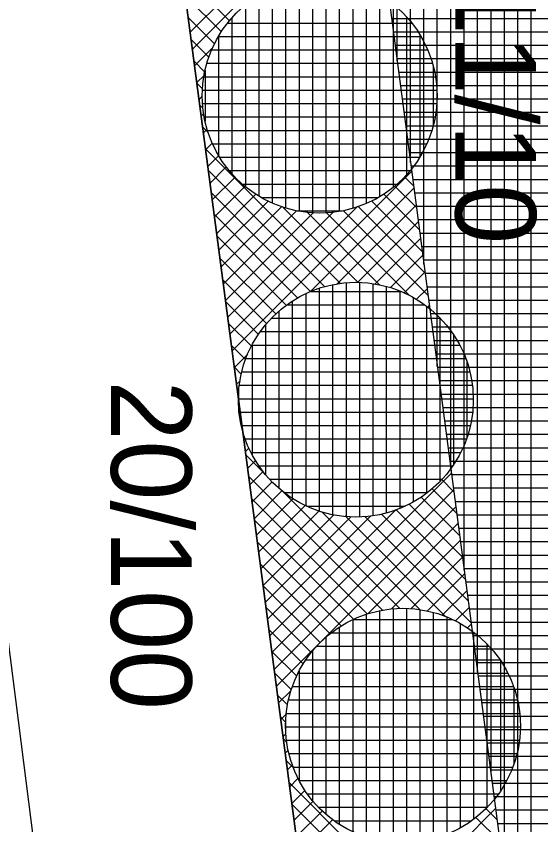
# Model space of a CAD drawing. Extents: x -565346 to -564154, y -1097386 to -1095620.
# Drawn here: x -564329.6 to -564321.79, y -1096024.13 to -1096012.08 of the extents above; entities that cross this region are included whole.
import ezdxf

# ---------------------------------------------------------------- set-up
doc = ezdxf.new("R2010")
doc.units = 0
for name, color, linetype in [('Vrstva 1', 7, 'Continuous'), ('Vrstva 40', 7, 'Continuous'), ('Vrstva 41', 7, 'Continuous'), ('Vrstva 42', 7, 'Continuous'), ('Vrstva 43', 7, 'Continuous'), ('Vrstva 44', 7, 'Continuous')]:
    doc.layers.add(name, color=color, linetype=linetype)

msp = doc.modelspace()

# ---------------------------------------------------------------- linework, layer by layer
at = {"layer": 'Vrstva 1'}
for p, q in [((-564325.85, -1096051.81), (-564332.32, -1096000.98)), ((-564327.79, -1096006.41), (-564321.97, -1096050.57))]:
    msp.add_line(p, q, dxfattribs=at)
at = {"layer": 'Vrstva 41'}
msp.add_lwpolyline([(-564213.14, -1096212.119), (-564215.677, -1096213.942), (-564248.76, -1096171.14), (-564286.49, -1096118.78), (-564303.06, -1096086.2), (-564321.97, -1096050.57), (-564327.79, -1096006.41), (-564332.63, -1095955.35), (-564334.17, -1095918.36), (-564331.082, -1095918.814), (-564329.607, -1095955.228), (-564324.705, -1096006.855), (-564319.072, -1096049.639), (-564283.916, -1096117.222), (-564246.344, -1096169.361)], close=True, dxfattribs=at)
at = {"layer": 'Vrstva 42'}
for p, q in [((-564324.305, -1096009.894), (-564326.979, -1096012.567)), ((-564325.061, -1096010.367), (-564327.011, -1096012.317)), ((-564327.126, -1096011.447), (-564326.427, -1096012.146)), ((-564327.083, -1096011.773), (-564326.548, -1096012.308)), ((-564327.04, -1096012.098), (-564326.651, -1096012.488)), ((-564326.997, -1096012.424), (-564326.734, -1096012.687)), ((-564326.685, -1096012.556), (-564326.946, -1096012.817)), ((-564326.954, -1096012.75), (-564326.797, -1096012.907)), ((-564326.805, -1096012.96), (-564326.913, -1096013.067)), ((-564326.911, -1096013.076), (-564326.828, -1096013.159)), ((-564326.834, -1096013.271), (-564326.88, -1096013.317)), ((-564326.869, -1096013.402), (-564326.824, -1096013.446)), ((-564326.811, -1096013.531), (-564326.847, -1096013.567)), ((-564326.826, -1096013.727), (-564326.748, -1096013.805)), ((-564326.76, -1096013.762), (-564326.814, -1096013.817)), ((-564326.685, -1096013.971), (-564326.781, -1096014.067)), ((-564326.783, -1096014.053), (-564324.774, -1096016.061)), ((-564326.588, -1096014.157), (-564326.748, -1096014.317)), ((-564326.474, -1096014.325), (-564326.715, -1096014.566)), ((-564326.74, -1096014.379), (-564325.009, -1096016.109)), ((-564326.342, -1096014.477), (-564326.682, -1096014.816)), ((-564323.713, -1096014.392), (-564326.386, -1096017.066)), ((-564323.82, -1096014.471), (-564323.685, -1096014.606)), ((-564326.697, -1096014.705), (-564325.22, -1096016.181)), ((-564326.195, -1096014.613), (-564326.649, -1096015.066)), ((-564323.68, -1096014.642), (-564325.218, -1096016.18)), ((-564323.966, -1096014.607), (-564323.642, -1096014.931)), ((-564326.032, -1096014.732), (-564326.616, -1096015.316)), ((-564325.852, -1096014.835), (-564326.583, -1096015.566)), ((-564324.308, -1096014.831), (-564323.556, -1096015.583)), ((-564324.128, -1096014.728), (-564323.599, -1096015.257)), ((-564325.652, -1096014.918), (-564326.55, -1096015.816)), ((-564324.524, -1096014.921), (-564326.419, -1096016.816)), ((-564325.625, -1096014.928), (-564324.507, -1096016.046)), ((-564323.647, -1096014.892), (-564324.823, -1096016.069)), ((-564324.507, -1096014.914), (-564323.513, -1096015.909)), ((-564326.654, -1096015.03), (-564325.411, -1096016.274)), ((-564325.429, -1096014.978), (-564326.517, -1096016.066)), ((-564325.173, -1096015.005), (-564326.484, -1096016.316)), ((-564324.888, -1096015.002), (-564326.452, -1096016.566)), ((-564325.276, -1096014.994), (-564324.19, -1096016.081)), ((-564324.979, -1096015.008), (-564323.751, -1096016.236)), ((-564324.727, -1096014.977), (-564323.47, -1096016.234)), ((-564323.614, -1096015.142), (-564324.517, -1096016.045)), ((-564326.611, -1096015.356), (-564325.582, -1096016.385)), ((-564323.581, -1096015.392), (-564324.259, -1096016.07)), ((-564326.568, -1096015.682), (-564325.735, -1096016.514)), ((-564323.548, -1096015.642), (-564324.029, -1096016.123)), ((-564323.515, -1096015.892), (-564323.823, -1096016.2)), ((-564326.525, -1096016.008), (-564325.874, -1096016.659)), ((-564323.482, -1096016.142), (-564323.638, -1096016.298)), ((-564326.482, -1096016.334), (-564325.996, -1096016.82)), ((-564323.449, -1096016.392), (-564323.471, -1096016.414)), ((-564326.439, -1096016.659), (-564326.1, -1096016.998)), ((-564326.396, -1096016.985), (-564326.186, -1096017.195)), ((-564326.158, -1096017.12), (-564326.353, -1096017.315)), ((-564326.353, -1096017.311), (-564326.251, -1096017.413)), ((-564326.269, -1096017.515), (-564326.32, -1096017.565)), ((-564326.31, -1096017.637), (-564326.287, -1096017.66)), ((-564326.225, -1096018.288), (-564326.219, -1096018.293)), ((-564326.215, -1096018.309), (-564326.221, -1096018.315)), ((-564326.138, -1096018.515), (-564326.188, -1096018.565)), ((-564326.182, -1096018.614), (-564325.904, -1096018.892)), ((-564326.04, -1096018.7), (-564326.155, -1096018.815)), ((-564326.139, -1096018.94), (-564324.146, -1096020.932)), ((-564325.924, -1096018.867), (-564326.122, -1096019.065)), ((-564323.12, -1096018.891), (-564325.793, -1096021.564)), ((-564323.135, -1096018.832), (-564323.127, -1096018.84)), ((-564325.792, -1096019.017), (-564326.089, -1096019.315)), ((-564323.264, -1096018.985), (-564323.084, -1096019.166)), ((-564325.644, -1096019.152), (-564326.056, -1096019.565)), ((-564323.087, -1096019.141), (-564325.76, -1096021.814)), ((-564325.642, -1096019.154), (-564323.889, -1096020.906)), ((-564323.409, -1096019.124), (-564323.041, -1096019.492)), ((-564326.096, -1096019.266), (-564324.374, -1096020.987)), ((-564325.48, -1096019.271), (-564326.023, -1096019.815)), ((-564323.57, -1096019.246), (-564322.998, -1096019.817)), ((-564325.298, -1096019.372), (-564325.99, -1096020.064)), ((-564323.054, -1096019.391), (-564325.727, -1096022.064)), ((-564323.748, -1096019.35), (-564322.955, -1096020.143)), ((-564325.097, -1096019.454), (-564325.957, -1096020.314)), ((-564324.87, -1096019.51), (-564325.925, -1096020.564)), ((-564324.614, -1096019.537), (-564325.892, -1096020.814)), ((-564324.323, -1096019.528), (-564325.859, -1096021.064)), ((-564323.949, -1096019.438), (-564325.826, -1096021.314)), ((-564325.043, -1096019.469), (-564323.587, -1096020.925)), ((-564324.702, -1096019.527), (-564323.201, -1096021.029)), ((-564324.41, -1096019.537), (-564322.827, -1096021.12)), ((-564324.163, -1096019.501), (-564322.87, -1096020.794)), ((-564323.945, -1096019.436), (-564322.913, -1096020.469)), ((-564326.053, -1096019.591), (-564324.578, -1096021.066)), ((-564323.022, -1096019.641), (-564324.365, -1096020.985)), ((-564322.989, -1096019.891), (-564324.011, -1096020.913)), ((-564326.01, -1096019.917), (-564324.761, -1096021.166)), ((-564322.956, -1096020.141), (-564323.725, -1096020.91)), ((-564325.967, -1096020.243), (-564324.927, -1096021.282)), ((-564322.923, -1096020.391), (-564323.475, -1096020.943)), ((-564325.924, -1096020.569), (-564325.077, -1096021.416)), ((-564322.89, -1096020.641), (-564323.257, -1096021.008)), ((-564325.881, -1096020.894), (-564325.211, -1096021.565)), ((-564322.857, -1096020.891), (-564323.059, -1096021.092)), ((-564325.838, -1096021.22), (-564325.328, -1096021.73)), ((-564322.824, -1096021.141), (-564322.879, -1096021.196)), ((-564325.795, -1096021.546), (-564325.428, -1096021.913)), ((-564325.752, -1096021.872), (-564325.509, -1096022.115)), ((-564325.513, -1096022.133), (-564325.694, -1096022.314)), ((-564325.709, -1096022.198), (-564325.564, -1096022.343)), ((-564325.666, -1096022.523), (-564325.591, -1096022.599)), ((-564325.585, -1096022.487), (-564325.661, -1096022.563)), ((-564325.588, -1096022.773), (-564325.628, -1096022.813)), ((-564325.623, -1096022.849), (-564325.575, -1096022.898)), ((-564325.555, -1096023.023), (-564325.595, -1096023.063)), ((-564325.581, -1096023.175), (-564325.476, -1096023.279)), ((-564325.49, -1096023.241), (-564325.562, -1096023.313)), ((-564325.538, -1096023.501), (-564323.6, -1096025.438)), ((-564325.406, -1096023.439), (-564325.529, -1096023.563)), ((-564325.302, -1096023.619), (-564325.496, -1096023.813)), ((-564325.495, -1096023.826), (-564323.83, -1096025.491)), ((-564325.181, -1096023.78), (-564325.463, -1096024.063)), ((-564325.043, -1096023.926), (-564325.431, -1096024.313)), ((-564322.462, -1096023.89), (-564324.259, -1096025.687)), ((-564322.606, -1096023.887), (-564322.441, -1096024.052)), ((-564324.891, -1096024.056), (-564325.398, -1096024.563)), ((-564322.755, -1096024.021), (-564322.398, -1096024.377))]:
    msp.add_line(p, q, dxfattribs=at)
at = {"layer": 'Vrstva 43'}
for p, q in [((-564323.93, -1096012.741), (-564323.93, -1095861.287)), ((-564323.73, -1096014.26), (-564323.73, -1095862.335)), ((-564323.53, -1096015.779), (-564323.53, -1095863.383)), ((-564323.33, -1096017.298), (-564323.33, -1095864.432)), ((-564323.13, -1096018.818), (-564323.13, -1095865.48)), ((-564322.93, -1096020.337), (-564322.93, -1095866.529)), ((-564322.73, -1096021.856), (-564322.73, -1095953.855)), ((-564322.53, -1096023.375), (-564322.53, -1095955.095)), ((-564322.33, -1096024.894), (-564322.33, -1095956.334)), ((-564322.13, -1096026.413), (-564322.13, -1095957.573)), ((-564321.93, -1096027.932), (-564321.93, -1095958.813)), ((-564324.013, -1096012.11), (-564316.952, -1096012.11)), ((-564323.987, -1096012.31), (-564316.925, -1096012.31)), ((-564323.96, -1096012.51), (-564316.899, -1096012.51)), ((-564323.934, -1096012.71), (-564316.873, -1096012.71)), ((-564323.908, -1096012.91), (-564316.846, -1096012.91)), ((-564323.881, -1096013.11), (-564316.82, -1096013.11)), ((-564323.855, -1096013.31), (-564316.794, -1096013.31)), ((-564323.829, -1096013.51), (-564316.767, -1096013.51)), ((-564323.802, -1096013.71), (-564316.741, -1096013.71)), ((-564323.776, -1096013.91), (-564316.715, -1096013.91)), ((-564323.75, -1096014.11), (-564316.688, -1096014.11)), ((-564323.723, -1096014.31), (-564316.662, -1096014.31)), ((-564323.697, -1096014.51), (-564316.636, -1096014.51)), ((-564323.671, -1096014.71), (-564316.609, -1096014.71)), ((-564323.644, -1096014.91), (-564316.583, -1096014.91)), ((-564323.618, -1096015.11), (-564316.557, -1096015.11)), ((-564323.592, -1096015.31), (-564316.531, -1096015.31)), ((-564323.565, -1096015.51), (-564316.504, -1096015.51)), ((-564323.539, -1096015.71), (-564316.478, -1096015.71)), ((-564323.513, -1096015.91), (-564316.452, -1096015.91)), ((-564323.486, -1096016.11), (-564316.425, -1096016.11)), ((-564323.46, -1096016.31), (-564316.399, -1096016.31)), ((-564323.434, -1096016.51), (-564316.373, -1096016.51)), ((-564323.407, -1096016.71), (-564316.346, -1096016.71)), ((-564323.381, -1096016.91), (-564316.32, -1096016.91)), ((-564323.355, -1096017.11), (-564316.294, -1096017.11)), ((-564323.328, -1096017.31), (-564316.267, -1096017.31)), ((-564323.302, -1096017.51), (-564316.241, -1096017.51)), ((-564323.276, -1096017.71), (-564316.215, -1096017.71)), ((-564323.249, -1096017.91), (-564316.188, -1096017.91)), ((-564323.223, -1096018.11), (-564316.162, -1096018.11)), ((-564323.197, -1096018.31), (-564316.136, -1096018.31)), ((-564323.17, -1096018.51), (-564316.109, -1096018.51)), ((-564323.144, -1096018.71), (-564316.083, -1096018.71)), ((-564323.118, -1096018.91), (-564316.057, -1096018.91)), ((-564323.091, -1096019.11), (-564316.03, -1096019.11)), ((-564323.065, -1096019.31), (-564316.004, -1096019.31)), ((-564323.039, -1096019.51), (-564315.978, -1096019.51)), ((-564323.012, -1096019.71), (-564315.951, -1096019.71)), ((-564322.986, -1096019.91), (-564315.925, -1096019.91)), ((-564322.96, -1096020.11), (-564315.899, -1096020.11)), ((-564322.933, -1096020.31), (-564315.872, -1096020.31)), ((-564322.907, -1096020.51), (-564315.846, -1096020.51)), ((-564322.881, -1096020.71), (-564315.82, -1096020.71)), ((-564322.854, -1096020.91), (-564315.793, -1096020.91)), ((-564322.828, -1096021.11), (-564315.767, -1096021.11)), ((-564322.802, -1096021.31), (-564315.741, -1096021.31)), ((-564322.776, -1096021.51), (-564315.714, -1096021.51)), ((-564322.749, -1096021.71), (-564315.688, -1096021.71)), ((-564322.723, -1096021.91), (-564315.662, -1096021.91)), ((-564322.697, -1096022.11), (-564315.635, -1096022.11)), ((-564322.67, -1096022.31), (-564315.609, -1096022.31)), ((-564322.644, -1096022.51), (-564315.583, -1096022.51)), ((-564322.618, -1096022.71), (-564315.556, -1096022.71)), ((-564322.591, -1096022.91), (-564315.53, -1096022.91)), ((-564322.565, -1096023.11), (-564315.504, -1096023.11)), ((-564322.539, -1096023.31), (-564315.477, -1096023.31)), ((-564322.512, -1096023.51), (-564315.451, -1096023.51)), ((-564322.486, -1096023.71), (-564315.425, -1096023.71)), ((-564322.46, -1096023.91), (-564315.398, -1096023.91)), ((-564322.433, -1096024.11), (-564315.372, -1096024.11))]:
    msp.add_line(p, q, dxfattribs=at)
msp.add_lwpolyline([(-564339.576, -1095722.251), (-564332.487, -1095897.108), (-564334.985, -1095897.209), (-564334.17, -1095918.36), (-564331.082, -1095918.814), (-564329.607, -1095955.228), (-564324.705, -1096006.855), (-564319.072, -1096049.639)], dxfattribs=at)
at = {"layer": 'Vrstva 44'}
for p, q in [((-564325.39, -1096011.541), (-564325.39, -1096014.985)), ((-564325.19, -1096011.518), (-564325.19, -1096015.009)), ((-564324.99, -1096011.518), (-564324.99, -1096015.01)), ((-564324.79, -1096011.54), (-564324.79, -1096014.989)), ((-564324.59, -1096011.586), (-564324.59, -1096014.941)), ((-564325.79, -1096011.665), (-564325.79, -1096014.862)), ((-564325.59, -1096011.59), (-564325.59, -1096014.938)), ((-564324.39, -1096011.657), (-564324.39, -1096014.869)), ((-564325.99, -1096011.769), (-564325.99, -1096014.758)), ((-564324.19, -1096011.761), (-564324.19, -1096014.768)), ((-564326.19, -1096011.911), (-564326.19, -1096014.617)), ((-564323.99, -1096011.897), (-564323.99, -1096014.629)), ((-564326.454, -1096012.18), (-564323.71, -1096012.18)), ((-564326.39, -1096012.101), (-564326.39, -1096014.425)), ((-564323.79, -1096012.087), (-564323.79, -1096014.444)), ((-564326.592, -1096012.38), (-564323.574, -1096012.38)), ((-564326.59, -1096012.375), (-564326.59, -1096014.151)), ((-564323.59, -1096012.354), (-564323.59, -1096014.177)), ((-564326.691, -1096012.58), (-564323.472, -1096012.58)), ((-564326.762, -1096012.78), (-564323.402, -1096012.78)), ((-564326.79, -1096012.889), (-564326.79, -1096013.642)), ((-564323.39, -1096012.826), (-564323.39, -1096013.708)), ((-564326.808, -1096012.98), (-564323.358, -1096012.98)), ((-564326.83, -1096013.18), (-564323.336, -1096013.18)), ((-564326.827, -1096013.38), (-564323.336, -1096013.38)), ((-564326.802, -1096013.58), (-564323.362, -1096013.58)), ((-564326.753, -1096013.78), (-564323.412, -1096013.78)), ((-564326.679, -1096013.98), (-564323.488, -1096013.98)), ((-564326.571, -1096014.18), (-564323.592, -1096014.18)), ((-564326.429, -1096014.38), (-564323.737, -1096014.38)), ((-564326.233, -1096014.58), (-564323.931, -1096014.58)), ((-564325.952, -1096014.78), (-564324.212, -1096014.78)), ((-564325.416, -1096014.98), (-564324.749, -1096014.98)), ((-564324.49, -1096016.046), (-564324.49, -1096019.541)), ((-564325.09, -1096016.133), (-564325.09, -1096019.455)), ((-564324.89, -1096016.08), (-564324.89, -1096019.508)), ((-564324.69, -1096016.05), (-564324.69, -1096019.536)), ((-564324.29, -1096016.064), (-564324.29, -1096019.524)), ((-564324.09, -1096016.106), (-564324.09, -1096019.484)), ((-564325.29, -1096016.213), (-564325.29, -1096019.375)), ((-564325.216, -1096016.18), (-564323.867, -1096016.18)), ((-564323.89, -1096016.172), (-564323.89, -1096019.415)), ((-564323.69, -1096016.268), (-564323.69, -1096019.319)), ((-564325.572, -1096016.38), (-564323.516, -1096016.38)), ((-564325.49, -1096016.323), (-564325.49, -1096019.266)), ((-564323.49, -1096016.399), (-564323.49, -1096019.191)), ((-564325.69, -1096016.474), (-564325.69, -1096019.114)), ((-564325.801, -1096016.58), (-564323.285, -1096016.58)), ((-564323.29, -1096016.575), (-564323.29, -1096019.012)), ((-564325.89, -1096016.679), (-564325.89, -1096018.91)), ((-564325.969, -1096016.78), (-564323.119, -1096016.78)), ((-564323.09, -1096016.821), (-564323.09, -1096018.765)), ((-564326.091, -1096016.98), (-564322.996, -1096016.98)), ((-564326.09, -1096016.979), (-564326.09, -1096018.609)), ((-564326.181, -1096017.18), (-564322.907, -1096017.18)), ((-564322.89, -1096017.225), (-564322.89, -1096018.362)), ((-564326.243, -1096017.38), (-564322.845, -1096017.38)), ((-564326.279, -1096017.58), (-564322.807, -1096017.58)), ((-564326.29, -1096017.688), (-564326.29, -1096017.89)), ((-564326.292, -1096017.78), (-564322.795, -1096017.78)), ((-564326.282, -1096017.98), (-564322.806, -1096017.98)), ((-564326.25, -1096018.18), (-564322.839, -1096018.18)), ((-564326.192, -1096018.38), (-564322.896, -1096018.38)), ((-564326.105, -1096018.58), (-564322.981, -1096018.58)), ((-564325.988, -1096018.78), (-564323.1, -1096018.78)), ((-564325.828, -1096018.98), (-564323.258, -1096018.98)), ((-564325.61, -1096019.18), (-564323.477, -1096019.18)), ((-564325.278, -1096019.38), (-564323.807, -1096019.38)), ((-564324.19, -1096020.94), (-564324.19, -1096024.368)), ((-564323.99, -1096020.91), (-564323.99, -1096024.396)), ((-564323.79, -1096020.906), (-564323.79, -1096024.401)), ((-564323.59, -1096020.924), (-564323.59, -1096024.384)), ((-564323.39, -1096020.965), (-564323.39, -1096024.344)), ((-564324.59, -1096021.073), (-564324.59, -1096024.234)), ((-564324.583, -1096021.07), (-564323.103, -1096021.07)), ((-564324.39, -1096020.994), (-564324.39, -1096024.314)), ((-564323.19, -1096021.031), (-564323.19, -1096024.276)), ((-564324.79, -1096021.184), (-564324.79, -1096024.125)), ((-564322.99, -1096021.127), (-564322.99, -1096024.18)), ((-564324.99, -1096021.335), (-564324.99, -1096023.972)), ((-564324.913, -1096021.27), (-564322.774, -1096021.27)), ((-564322.79, -1096021.258), (-564322.79, -1096024.052)), ((-564325.129, -1096021.47), (-564322.556, -1096021.47)), ((-564322.59, -1096021.433), (-564322.59, -1096023.873)), ((-564325.19, -1096021.54), (-564325.19, -1096023.768)), ((-564325.288, -1096021.67), (-564322.395, -1096021.67)), ((-564322.39, -1096021.679), (-564322.39, -1096023.626)), ((-564325.405, -1096021.87), (-564322.28, -1096021.87)), ((-564325.39, -1096021.841), (-564325.39, -1096023.467)), ((-564325.492, -1096022.07), (-564322.194, -1096022.07)), ((-564322.19, -1096022.082), (-564322.19, -1096023.226)), ((-564325.548, -1096022.27), (-564322.135, -1096022.27)), ((-564325.581, -1096022.47), (-564322.103, -1096022.47)), ((-564325.591, -1096022.67), (-564322.094, -1096022.67)), ((-564325.59, -1096022.592), (-564325.59, -1096022.736)), ((-564325.578, -1096022.87), (-564322.108, -1096022.87)), ((-564325.542, -1096023.07), (-564322.144, -1096023.07)), ((-564325.478, -1096023.27), (-564322.205, -1096023.27)), ((-564325.388, -1096023.47), (-564322.296, -1096023.47)), ((-564325.267, -1096023.67), (-564322.419, -1096023.67)), ((-564325.098, -1096023.87), (-564322.587, -1096023.87)), ((-564324.867, -1096024.07), (-564322.816, -1096024.07))]:
    msp.add_line(p, q, dxfattribs=at)
for centre in [(-564325.082, -1096013.264), (-564324.544, -1096017.794), (-564323.842, -1096022.654)]:
    msp.add_circle(centre, 1.75, dxfattribs=at)

# ---------------------------------------------------------------- texts
at = {"layer": 'Vrstva 40'}
for s, p in [('11/10', (-564323.06, -1096011.46)), ('20/100', (-564328.19, -1096017.51))]:
    msp.add_text(s, height=1.2, rotation=270, dxfattribs=at).set_placement(p)

doc.saveas('drawing.dxf')
